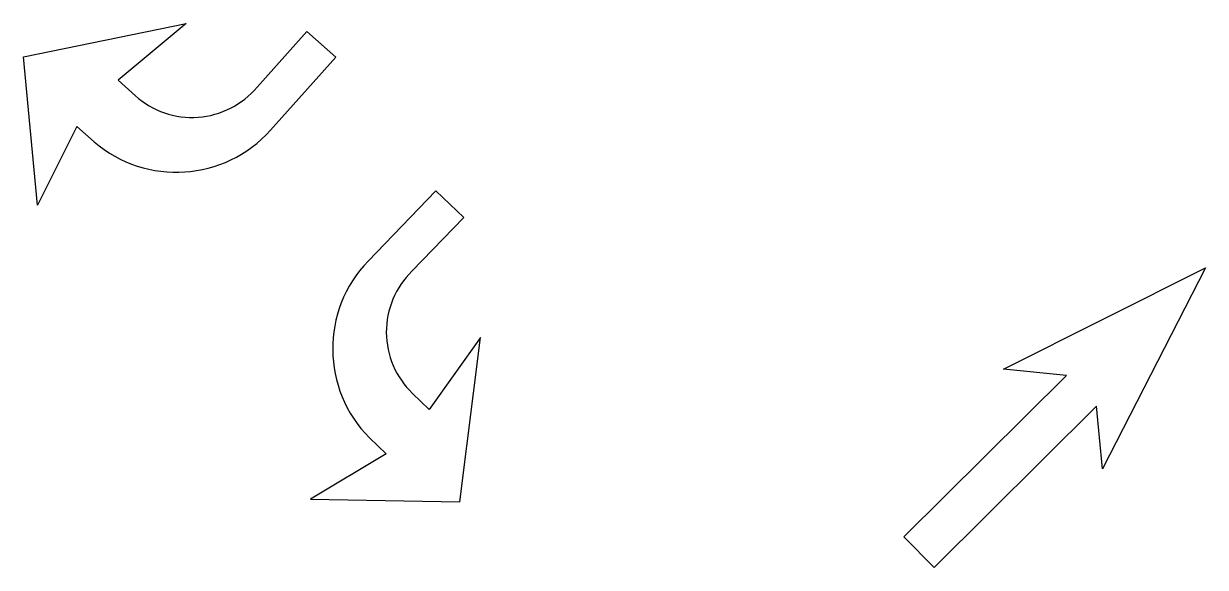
# Model space of a CAD drawing. Extents: x -5665 to 1997148, y 4 to 827579.
# Drawn here: x 1972497.12 to 1972546.66, y 801876.63 to 801899.44 of the extents above; entities that cross this region are included whole.
import ezdxf

# ---------------------------------------------------------------- set-up
doc = ezdxf.new("R2010")
doc.units = 0
doc.layers.add('RD_Sketch8', color=7, linetype='Continuous')

msp = doc.modelspace()

# ---------------------------------------------------------------- linework, layer by layer
at = {"layer": 'RD_Sketch8'}
for p, q in [((1972497.117, 801898.051), (1972503.926, 801899.438)), ((1972497.117, 801898.051), (1972503.926, 801899.438)), ((1972503.926, 801899.438), (1972501.076, 801897.06)), ((1972503.926, 801899.438), (1972501.076, 801897.06)), ((1972506.905, 801896.774), (1972508.992, 801899.109)), ((1972506.905, 801896.774), (1972508.992, 801899.109)), ((1972508.992, 801899.109), (1972508.992, 801899.109)), ((1972508.992, 801899.109), (1972510.2, 801898.029)), ((1972508.992, 801899.109), (1972508.992, 801899.109)), ((1972508.992, 801899.109), (1972510.2, 801898.029)), ((1972497.697, 801891.823), (1972497.117, 801898.051)), ((1972497.697, 801891.823), (1972497.117, 801898.051)), ((1972510.2, 801898.029), (1972507.464, 801894.97)), ((1972510.2, 801898.029), (1972507.464, 801894.97)), ((1972501.076, 801897.06), (1972501.8, 801896.412)), ((1972501.076, 801897.06), (1972501.8, 801896.412)), ((1972499.348, 801895.128), (1972497.697, 801891.823)), ((1972499.348, 801895.128), (1972497.697, 801891.823)), ((1972500.073, 801894.48), (1972499.348, 801895.128)), ((1972500.073, 801894.48), (1972499.348, 801895.128)), ((1972514.402, 801892.43), (1972511.554, 801889.474)), ((1972514.402, 801892.43), (1972511.554, 801889.474)), ((1972515.568, 801891.306), (1972514.402, 801892.43)), ((1972515.568, 801891.306), (1972514.402, 801892.43)), ((1972513.395, 801889.05), (1972515.568, 801891.306)), ((1972513.395, 801889.05), (1972515.568, 801891.306)), ((1972515.568, 801891.306), (1972515.568, 801891.306)), ((1972515.568, 801891.306), (1972515.568, 801891.306)), ((1972538.2, 801884.941), (1972546.657, 801889.198)), ((1972546.657, 801889.198), (1972542.344, 801880.769)), ((1972516.273, 801886.278), (1972514.114, 801883.259)), ((1972516.273, 801886.278), (1972514.114, 801883.259)), ((1972515.397, 801879.385), (1972516.273, 801886.278)), ((1972515.397, 801879.385), (1972516.273, 801886.278)), ((1972540.83, 801884.677), (1972538.2, 801884.941)), ((1972534.019, 801877.912), (1972540.83, 801884.677)), ((1972514.114, 801883.259), (1972513.414, 801883.933)), ((1972514.114, 801883.259), (1972513.414, 801883.933)), ((1972542.098, 801883.4), (1972535.288, 801876.635)), ((1972542.344, 801880.769), (1972542.098, 801883.4)), ((1972511.616, 801882.067), (1972512.316, 801881.392)), ((1972511.616, 801882.067), (1972512.316, 801881.392)), ((1972512.316, 801881.392), (1972509.143, 801879.5)), ((1972512.316, 801881.392), (1972509.143, 801879.5)), ((1972509.143, 801879.5), (1972515.397, 801879.385)), ((1972509.143, 801879.5), (1972515.397, 801879.385)), ((1972535.288, 801876.635), (1972534.019, 801877.912))]:
    msp.add_line(p, q, dxfattribs=at)
for centre, radius, start, end in [((1972504.177, 801899.068), 3.564, 228.1739, 319.9367), ((1972504.177, 801899.068), 3.564, 228.1739, 319.9367), ((1972503.519, 801898.496), 5.292, 229.3696, 318.2122), ((1972503.519, 801898.496), 5.292, 229.3696, 318.2122), ((1972515.365, 801885.802), 5.292, 136.0533, 224.8959), ((1972515.365, 801885.802), 5.292, 136.0533, 224.8959), ((1972515.886, 801886.501), 3.564, 134.3288, 226.0916), ((1972515.886, 801886.501), 3.564, 134.3288, 226.0916)]:
    msp.add_arc(centre, radius, start, end, dxfattribs=at)

doc.saveas('drawing.dxf')
